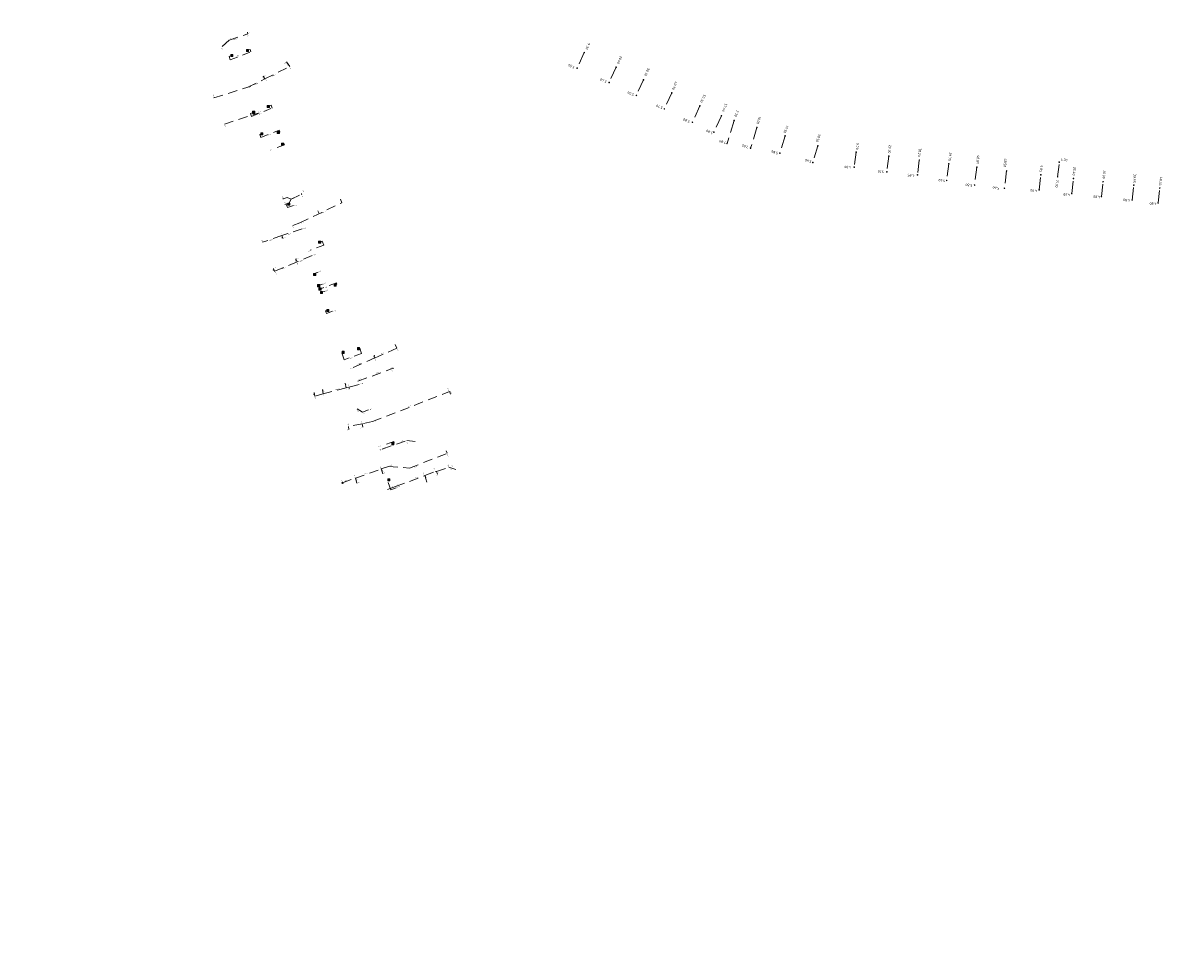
# Model space of a CAD drawing. Header units: inches. Extents: x 0 to 191500, y 0 to 342750.
# Tile 340 of 547: x 185631 to 186002, y 334919 to 335218. Entities that reach past the tile are written whole.
import ezdxf

# ---------------------------------------------------------------- set-up
doc = ezdxf.new("R2010")
doc.units = ezdxf.units.IN
doc.header["$MEASUREMENT"] = 0
for name, pattern in [('RI-GWA_HUISAANSLUITING', [23, 4, -1.8, 2.6, -1.8, 4.6, -1.8, 4.6, -1.8]), ('RI-HWA_HUISAANSLUITING', [4.8, 3, -1.8]), ('RI-HWA_KOLKAANSLUITING', [4.3, 2.5, -1.8])]:
    doc.linetypes.add(name, pattern=pattern)
doc.layers.get('0').update_dxf_attribs({"lineweight": 20})
for name, color, linetype, lineweight in [('ECW', 150, 'Continuous', 20), ('N-WE-RI-GWA-MAATVOERING-T25', 30, 'RI-GWA_HUISAANSLUITING', 20), ('N-WE-RI-GWA_HUISAANSLUITING', 30, 'RI-GWA_HUISAANSLUITING', 20), ('N-WE-RI-GWA_RIOOLPUT_ONTSTOPPINGSPUT-G', 30, 'Continuous', 20), ('N-WE-RI-HWA-MAATVOERING-T25', 151, 'Continuous', 20), ('N-WE-RI-HWA_HUISAANSLUITING', 150, 'RI-HWA_HUISAANSLUITING', 20), ('N-WE-RI-HWA_KOLK-S', 150, 'Continuous', 20), ('N-WE-RI-HWA_KOLKAANSLUITING', 150, 'RI-HWA_KOLKAANSLUITING', 20), ('N-WE-RI-INLAAT', 7, 'Continuous', 20), ('Tekst algemeen', 7, 'Continuous', 20)]:
    doc.layers.add(name, color=color, linetype=linetype, lineweight=lineweight)
doc.styles.add('ISO', font='isocpeur.ttf', dxfattribs={"height": 2.5})
picture_1 = doc.add_image_def('image1.ecw', size_in_pixel=(220000, 285000))

# ---------------------------------------------------------------- blocks, each defined once
blk = doc.blocks.new('A$C2C270354')
h = blk.add_hatch(color=256)
h.dxf.hatch_style = 1
edge = h.paths.add_edge_path()
edge.add_arc((0, 0), 0.1, 0, 360)
blk.add_circle((0, 0), 0.1)

msp = doc.modelspace()

# ---------------------------------------------------------------- linework, layer by layer
msp.add_circle((185734.15577, 335070.26978), 0.11822)
at = {"layer": 'N-WE-RI-GWA_HUISAANSLUITING'}
for p, q in [((185812.01922, 335208.72956), (185809.72058, 335203.73294)), ((185822.28501, 335204.00688), (185820.02816, 335199.10111)), ((185831.09723, 335199.95291), (185828.79859, 335194.95629)), ((185840.182, 335195.77355), (185837.79977, 335190.59524)), ((185849.26677, 335191.5942), (185846.84274, 335186.32503)), ((185856.17119, 335188.41788), (185853.74716, 335183.14872)), ((185860.23344, 335186.89608), (185857.97555, 335179.43003)), ((185867.60378, 335184.66714), (185865.57746, 335177.96683)), ((185876.69704, 335181.91713), (185875.01809, 335176.36546)), ((185887.22609, 335178.73292), (185885.60503, 335173.37268)), ((185899.53643, 335176.71224), (185898.926, 335171.85041)), ((185910.05386, 335175.39171), (185909.41851, 335170.33144)), ((185919.87674, 335174.15839), (185919.27253, 335169.34617)), ((185929.35234, 335172.96867), (185928.67962, 335167.61074)), ((185964.40134, 335168.78375), (185964.92157, 335173.45487)), ((185938.38145, 335171.83501), (185937.6589, 335166.0802)), ((185947.95627, 335170.63284), (185947.25864, 335165.07646)), ((185958.44246, 335164.5171), (185958.98483, 335169.38699)), ((185968.92763, 335163.34935), (185969.47, 335168.21924)), ((185978.47971, 335162.38614), (185979.01101, 335167.15665)), ((185988.36857, 335161.28481), (185988.89987, 335166.05531)), ((185996.71696, 335160.35503), (185997.24826, 335165.12554))]:
    msp.add_line(p, q, dxfattribs=at)
at = {"layer": 'N-WE-RI-GWA_RIOOLPUT_ONTSTOPPINGSPUT-G'}
for p, q in [((185809.8107, 335203.77626), (185809.63045, 335203.68961)), ((185809.67725, 335203.82306), (185809.76391, 335203.64281)), ((185820.11828, 335199.14444), (185819.93803, 335199.05778)), ((185819.98483, 335199.19124), (185820.07148, 335199.01098)), ((185828.88871, 335194.99961), (185828.70846, 335194.91296)), ((185828.75526, 335195.04641), (185828.84191, 335194.86616)), ((185837.88989, 335190.63856), (185837.70964, 335190.55191)), ((185837.75644, 335190.68536), (185837.84309, 335190.50511)), ((185846.93286, 335186.36836), (185846.75261, 335186.2817)), ((185846.79941, 335186.41516), (185846.88607, 335186.2349)), ((185853.83729, 335183.19205), (185853.65703, 335183.10539)), ((185853.70383, 335183.23885), (185853.79049, 335183.05859)), ((185858.06567, 335179.47336), (185857.88542, 335179.38671)), ((185857.93222, 335179.52016), (185858.01888, 335179.33991)), ((185865.66759, 335178.01016), (185865.48733, 335177.92351)), ((185865.53413, 335178.05696), (185865.62079, 335177.87671)), ((185875.10822, 335176.40878), (185874.92797, 335176.32213)), ((185874.97477, 335176.45558), (185875.06142, 335176.27533)), ((185885.69516, 335173.41601), (185885.51491, 335173.32935)), ((185885.56171, 335173.46281), (185885.64836, 335173.28256)), ((185965.0117, 335173.4982), (185964.83144, 335173.41154)), ((185964.87824, 335173.545), (185964.9649, 335173.36474)), ((185899.01613, 335171.89374), (185898.83588, 335171.80708)), ((185898.88268, 335171.94054), (185898.96933, 335171.76028)), ((185909.50864, 335170.37477), (185909.32839, 335170.28811)), ((185909.37518, 335170.42157), (185909.46184, 335170.24132)), ((185919.36266, 335169.3895), (185919.18241, 335169.30285)), ((185919.22921, 335169.4363), (185919.31586, 335169.25605)), ((185928.76975, 335167.65407), (185928.58949, 335167.56741)), ((185928.63629, 335167.70087), (185928.72295, 335167.52061)), ((185937.74902, 335166.12352), (185937.56877, 335166.03687)), ((185937.61557, 335166.17032), (185937.70223, 335165.99007)), ((185947.34876, 335165.11979), (185947.16851, 335165.03313)), ((185947.21531, 335165.16659), (185947.30197, 335164.98634)), ((185958.53259, 335164.56043), (185958.35234, 335164.47378)), ((185958.39913, 335164.60723), (185958.48579, 335164.42698)), ((185969.01776, 335163.39268), (185968.83751, 335163.30603)), ((185968.88431, 335163.43948), (185968.97096, 335163.25923)), ((185978.56984, 335162.42947), (185978.38959, 335162.34281)), ((185978.43639, 335162.47627), (185978.52304, 335162.29602)), ((185988.4587, 335161.32813), (185988.27845, 335161.24148)), ((185988.32525, 335161.37493), (185988.4119, 335161.19468)), ((185996.80708, 335160.39836), (185996.62683, 335160.31171)), ((185996.67363, 335160.44516), (185996.76029, 335160.26491))]:
    msp.add_line(p, q, dxfattribs=at)
for centre in [(185809.72058, 335203.73294), (185820.02816, 335199.10111), (185828.79859, 335194.95629), (185837.79977, 335190.59524), (185846.84274, 335186.32503), (185853.74716, 335183.14872), (185857.97555, 335179.43003), (185865.57746, 335177.96683), (185875.01809, 335176.36546), (185885.60503, 335173.37268), (185964.92157, 335173.45487), (185898.926, 335171.85041), (185909.41851, 335170.33144), (185919.27253, 335169.34617), (185928.67962, 335167.61074), (185937.6589, 335166.0802), (185947.25864, 335165.07646), (185958.44246, 335164.5171), (185968.92763, 335163.34935), (185978.47971, 335162.38614), (185988.36857, 335161.28481), (185996.71696, 335160.35503)]:
    msp.add_circle(centre, 0.1, dxfattribs=at)
at = {"layer": 'N-WE-RI-HWA_HUISAANSLUITING'}
for p, q in [((185697.67893, 335212.73282), (185703.69036, 335214.77858)), ((185703.69036, 335214.77858), (185703.58362, 335215.26705)), ((185697.67893, 335212.73282), (185695.12154, 335210.34331)), ((185717.21837, 335204.23951), (185716.19834, 335205.72259)), ((185709.23884, 335200.2978), (185717.21837, 335204.23951)), ((185703.72489, 335197.57403), (185709.23884, 335200.2978)), ((185709.23884, 335200.2978), (185708.71601, 335201.15024)), ((185692.83829, 335194.19142), (185703.72489, 335197.57403)), ((185696.19573, 335185.75094), (185707.04795, 335189.24227)), ((185715.06477, 335161.62239), (185715.0277, 335161.72145)), ((185716.37112, 335162.126), (185715.06477, 335161.62239)), ((185715.10185, 335161.52332), (185715.06477, 335161.62239)), ((185717.63545, 335161.59815), (185716.37112, 335162.126)), ((185717.63545, 335161.59815), (185717.02599, 335160.37108)), ((185717.63545, 335161.59815), (185721.93785, 335163.61106)), ((185721.03208, 335163.18729), (185720.96037, 335163.34436)), ((185721.1038, 335163.03022), (185721.03208, 335163.18729)), ((185734.02805, 335160.40869), (185733.51585, 335161.60353)), ((185717.02599, 335160.37108), (185715.66212, 335159.84528)), ((185720.48828, 335153.9531), (185734.02805, 335160.40869)), ((185726.70171, 335156.91558), (185726.24927, 335157.80738)), ((185718.23974, 335153.11403), (185720.48828, 335153.9531)), ((185714.71823, 335149.82969), (185708.47495, 335147.68926)), ((185721.198, 335152.0512), (185714.71823, 335149.82969)), ((185714.71823, 335149.82969), (185715.04456, 335148.88444)), ((185724.40466, 335143.39502), (185719.6111, 335141.37963)), ((185712.32858, 335138.31779), (185711.98347, 335139.25635)), ((185719.6111, 335141.37963), (185712.32858, 335138.31779)), ((185719.56904, 335141.36195), (185719.22393, 335142.30051)), ((185744.55562, 335110.42307), (185751.69571, 335113.563)), ((185751.69571, 335113.563), (185751.17166, 335114.72687)), ((185737.59862, 335107.36365), (185744.64716, 335110.46333)), ((185744.42613, 335110.99196), (185744.47835, 335111.36535)), ((185744.64716, 335110.46333), (185744.42613, 335110.99196)), ((185739.19619, 335102.97541), (185750.00235, 335106.90949)), ((185750.00235, 335106.90949), (185750.75408, 335107.18316)), ((185735.42273, 335100.82178), (185735.10445, 335102.28763)), ((185739.57934, 335101.92299), (185736.38939, 335101.07788)), ((185725.32122, 335098.1456), (185725.04745, 335099.31396)), ((185728.02785, 335098.86267), (185725.32122, 335098.1456)), ((185728.02785, 335098.86267), (185727.71999, 335100.33073)), ((185735.42273, 335100.82178), (185728.02785, 335098.86267)), ((185736.38939, 335101.07788), (185735.42273, 335100.82178)), ((185736.38939, 335101.07788), (185736.50859, 335100.5923)), ((185743.89463, 335089.93296), (185768.65494, 335099.63977)), ((185768.65494, 335099.63977), (185768.99239, 335098.80543)), ((185740.69772, 335093.00465), (185738.98269, 335094.03356)), ((185740.69772, 335093.00465), (185742.57705, 335093.68883)), ((185740.55674, 335089.28608), (185736.13894, 335088.42991)), ((185736.13894, 335088.42991), (185736.2818, 335087.44017)), ((185743.89463, 335089.93296), (185740.55674, 335089.28608)), ((185740.55674, 335089.28608), (185740.76702, 335088.20636)), ((185747.01598, 335081.12961), (185754.93601, 335083.89116)), ((185754.93601, 335083.89116), (185757.648, 335083.535)), ((185747.01861, 335081.12218), (185747.96112, 335081.45636)), ((185755.81707, 335074.98351), (185767.87452, 335079.75904)), ((185767.87452, 335079.75904), (185767.56171, 335080.5096)), ((185738.34993, 335071.75688), (185746.64402, 335074.69765)), ((185746.64402, 335074.69765), (185749.00029, 335075.5331)), ((185746.64402, 335074.69765), (185747.16404, 335073.13174)), ((185749.00029, 335075.5331), (185755.81707, 335074.98351)), ((185751.30947, 335069.02036), (185760.65773, 335072.57142)), ((185760.65773, 335072.57142), (185764.16332, 335073.90307)), ((185760.65773, 335072.57142), (185761.36858, 335070.48943)), ((185764.16332, 335073.90307), (185764.49829, 335073.84274)), ((185764.49829, 335073.84274), (185768.44265, 335075.28565)), ((185764.49829, 335073.84274), (185764.80002, 335073.05746)), ((185768.44265, 335075.28565), (185770.73228, 335074.56619)), ((185734.15577, 335070.26978), (185738.34993, 335071.75688)), ((185738.34993, 335071.75688), (185738.85637, 335070.18652)), ((185748.67837, 335068.08747), (185751.30947, 335069.02036))]:
    msp.add_line(p, q, dxfattribs=at)
at = {"layer": 'N-WE-RI-HWA_KOLK-S'}
for p, q in [((185703.30683, 335209.7837), (185703.30533, 335209.08724)), ((185703.30533, 335209.08724), (185704.00328, 335209.7822)), ((185703.30533, 335209.08724), (185704.00178, 335209.08575)), ((185703.30683, 335209.7837), (185704.00178, 335209.08575)), ((185704.00328, 335209.7822), (185703.30683, 335209.7837)), ((185704.00178, 335209.08575), (185704.00328, 335209.7822)), ((185698.21718, 335208.15867), (185698.21568, 335207.46222)), ((185698.21568, 335207.46222), (185698.91363, 335208.15718)), ((185698.21568, 335207.46222), (185698.91213, 335207.46072)), ((185698.21718, 335208.15867), (185698.91213, 335207.46072)), ((185698.91363, 335208.15718), (185698.21718, 335208.15867)), ((185698.91213, 335207.46072), (185698.91363, 335208.15718)), ((185709.9862, 335191.75479), (185709.9847, 335191.05834)), ((185709.9847, 335191.05834), (185710.68265, 335191.7533)), ((185709.9847, 335191.05834), (185710.68116, 335191.05684)), ((185709.9862, 335191.75479), (185710.68116, 335191.05684)), ((185710.68265, 335191.7533), (185709.9862, 335191.75479)), ((185710.68116, 335191.05684), (185710.68265, 335191.7533)), ((185705.25557, 335189.83398), (185705.25407, 335189.13753)), ((185705.25407, 335189.13753), (185705.95202, 335189.83248)), ((185705.25407, 335189.13753), (185705.95053, 335189.13603)), ((185705.25557, 335189.83398), (185705.95053, 335189.13603)), ((185705.95202, 335189.83248), (185705.25557, 335189.83398)), ((185705.95053, 335189.13603), (185705.95202, 335189.83248)), ((185713.21762, 335183.36361), (185713.21613, 335182.66715)), ((185713.21613, 335182.66715), (185713.91408, 335183.36211)), ((185713.21762, 335183.36361), (185713.91258, 335182.66566)), ((185713.91408, 335183.36211), (185713.21762, 335183.36361)), ((185713.91258, 335182.66566), (185713.91408, 335183.36211)), ((185707.90892, 335182.92514), (185707.90742, 335182.22869)), ((185707.90742, 335182.22869), (185708.60537, 335182.92365)), ((185707.90742, 335182.22869), (185708.60387, 335182.22719)), ((185707.90892, 335182.92514), (185708.60387, 335182.22719)), ((185708.60537, 335182.92365), (185707.90892, 335182.92514)), ((185708.60387, 335182.22719), (185708.60537, 335182.92365)), ((185713.21613, 335182.66715), (185713.91258, 335182.66566)), ((185714.61629, 335179.58567), (185714.6148, 335178.88922)), ((185714.6148, 335178.88922), (185715.31275, 335179.58417)), ((185714.61629, 335179.58567), (185715.31125, 335178.88772)), ((185715.31275, 335179.58417), (185714.61629, 335179.58567)), ((185715.31125, 335178.88772), (185715.31275, 335179.58417)), ((185714.6148, 335178.88922), (185715.31125, 335178.88772)), ((185716.58011, 335160.31282), (185716.57861, 335159.61636)), ((185716.57861, 335159.61636), (185717.27656, 335160.31132)), ((185716.57861, 335159.61636), (185717.27507, 335159.61487)), ((185716.58011, 335160.31282), (185717.27507, 335159.61487)), ((185717.27656, 335160.31132), (185716.58011, 335160.31282)), ((185717.27507, 335159.61487), (185717.27656, 335160.31132)), ((185726.49367, 335148.0506), (185726.49217, 335147.35414)), ((185726.49217, 335147.35414), (185727.19012, 335148.0491)), ((185726.49217, 335147.35414), (185727.18863, 335147.35265)), ((185726.49367, 335148.0506), (185727.18863, 335147.35265)), ((185727.19012, 335148.0491), (185726.49367, 335148.0506)), ((185727.18863, 335147.35265), (185727.19012, 335148.0491)), ((185724.92685, 335137.62931), (185724.92535, 335136.93286)), ((185724.92535, 335136.93286), (185725.6233, 335137.62781)), ((185724.92535, 335136.93286), (185725.6218, 335136.93136)), ((185724.92685, 335137.62931), (185725.6218, 335136.93136)), ((185725.6233, 335137.62781), (185724.92685, 335137.62931)), ((185725.6218, 335136.93136), (185725.6233, 335137.62781)), ((185726.20919, 335134.08293), (185726.2077, 335133.38648)), ((185726.2077, 335133.38648), (185726.90565, 335134.08143)), ((185726.2077, 335133.38648), (185726.90415, 335133.38498)), ((185726.20919, 335134.08293), (185726.90415, 335133.38498)), ((185726.90565, 335134.08143), (185726.20919, 335134.08293)), ((185726.63201, 335132.96338), (185726.63051, 335132.26692)), ((185726.63051, 335132.26692), (185727.32846, 335132.96188)), ((185726.63051, 335132.26692), (185727.32696, 335132.26543)), ((185726.63201, 335132.96338), (185727.32696, 335132.26543)), ((185727.32846, 335132.96188), (185726.63201, 335132.96338)), ((185726.90415, 335133.38498), (185726.90565, 335134.08143)), ((185727.07768, 335131.86667), (185727.07618, 335131.17022)), ((185727.07618, 335131.17022), (185727.77413, 335131.86518)), ((185727.07768, 335131.86667), (185727.77263, 335131.16872)), ((185727.77413, 335131.86518), (185727.07768, 335131.86667)), ((185727.32696, 335132.26543), (185727.32846, 335132.96188)), ((185727.77263, 335131.16872), (185727.77413, 335131.86518)), ((185731.50009, 335134.27714), (185731.49859, 335133.58068)), ((185731.49859, 335133.58068), (185732.19654, 335134.27564)), ((185731.49859, 335133.58068), (185732.19504, 335133.57919)), ((185731.50009, 335134.27714), (185732.19504, 335133.57919)), ((185732.19654, 335134.27564), (185731.50009, 335134.27714)), ((185732.19504, 335133.57919), (185732.19654, 335134.27564)), ((185727.07618, 335131.17022), (185727.77263, 335131.16872)), ((185729.1337, 335126.06915), (185729.1322, 335125.3727)), ((185729.1322, 335125.3727), (185729.83015, 335126.06765)), ((185729.1322, 335125.3727), (185729.82866, 335125.3712)), ((185729.1337, 335126.06915), (185729.82866, 335125.3712)), ((185729.83015, 335126.06765), (185729.1337, 335126.06915)), ((185729.82866, 335125.3712), (185729.83015, 335126.06765)), ((185738.9998, 335113.78378), (185738.9983, 335113.08733)), ((185738.9983, 335113.08733), (185739.69625, 335113.78228)), ((185738.9983, 335113.08733), (185739.69476, 335113.08583)), ((185738.9998, 335113.78378), (185739.69476, 335113.08583)), ((185739.69625, 335113.78228), (185738.9998, 335113.78378)), ((185739.69476, 335113.08583), (185739.69625, 335113.78228)), ((185734.07183, 335112.60696), (185734.07033, 335111.91051)), ((185734.07033, 335111.91051), (185734.76828, 335112.60546)), ((185734.07033, 335111.91051), (185734.76678, 335111.90901)), ((185734.07183, 335112.60696), (185734.76678, 335111.90901)), ((185734.76828, 335112.60546), (185734.07183, 335112.60696)), ((185734.76678, 335111.90901), (185734.76828, 335112.60546)), ((185750.04778, 335083.19424), (185750.04628, 335082.49778)), ((185750.04628, 335082.49778), (185750.74423, 335083.19274)), ((185750.04778, 335083.19424), (185750.74273, 335082.49629)), ((185750.74423, 335083.19274), (185750.04778, 335083.19424)), ((185750.74273, 335082.49629), (185750.74423, 335083.19274)), ((185750.04628, 335082.49778), (185750.74273, 335082.49629)), ((185748.74918, 335071.57302), (185748.74768, 335070.87657)), ((185748.74768, 335070.87657), (185749.44563, 335071.57152)), ((185748.74768, 335070.87657), (185749.44414, 335070.87507)), ((185748.74918, 335071.57302), (185749.44414, 335070.87507)), ((185749.44563, 335071.57152), (185748.74918, 335071.57302)), ((185749.44414, 335070.87507), (185749.44563, 335071.57152))]:
    msp.add_line(p, q, dxfattribs=at)
at = {"layer": 'N-WE-RI-HWA_KOLKAANSLUITING'}
for p, q in [((185704.44527, 335209.72417), (185703.76873, 335209.47653)), ((185704.70766, 335209.01195), (185704.44527, 335209.72417)), ((185697.67911, 335207.46374), (185698.43178, 335207.75404)), ((185698.04887, 335206.35615), (185697.67911, 335207.46374)), ((185698.04887, 335206.35615), (185704.70766, 335209.01195)), ((185704.87675, 335188.19329), (185711.5344, 335190.84864)), ((185710.449, 335191.457), (185711.22472, 335191.76763)), ((185711.5344, 335190.84864), (185711.22472, 335191.76763)), ((185704.56707, 335189.11228), (185705.491, 335189.451)), ((185704.87675, 335188.19329), (185704.56707, 335189.11228)), ((185707.96647, 335181.45873), (185713.82523, 335183.79545)), ((185713.663, 335183.027), (185714.06922, 335183.1837)), ((185714.06922, 335183.1837), (185713.82523, 335183.79545)), ((185708.137, 335182.556), (185707.61314, 335182.34463)), ((185707.61314, 335182.34463), (185707.96647, 335181.45873)), ((185715.37122, 335179.47078), (185715.06168, 335179.37941)), ((185715.52186, 335179.07153), (185715.37122, 335179.47078)), ((185715.52186, 335179.07153), (185711.71072, 335177.55149)), ((185716.21503, 335159.69036), (185716.83305, 335159.91577)), ((185716.48808, 335158.84317), (185716.21503, 335159.69036)), ((185716.48808, 335158.84317), (185718.3976, 335159.55572)), ((185728.18405, 335146.74254), (185723.79075, 335145.10313)), ((185727.68851, 335148.0291), (185726.93103, 335147.75204)), ((185728.18405, 335146.74254), (185727.68851, 335148.0291)), ((185724.82569, 335137.49837), (185726.36382, 335138.0636)), ((185724.82569, 335137.49837), (185724.91506, 335137.14042)), ((185724.91506, 335137.14042), (185725.17499, 335137.23518)), ((185727.778, 335134.21521), (185726.45334, 335133.72843)), ((185728.19191, 335133.08885), (185726.86433, 335132.601)), ((185728.60582, 335131.9625), (185727.27532, 335131.47357)), ((185732.25546, 335134.5821), (185728.19191, 335133.08885)), ((185731.965, 335133.989), (185732.39197, 335134.14484)), ((185732.39197, 335134.14484), (185732.25546, 335134.5821)), ((185728.78323, 335125.57812), (185729.34967, 335125.78437)), ((185729.04382, 335124.7663), (185728.78323, 335125.57812)), ((185729.04382, 335124.7663), (185730.98416, 335125.49036)), ((185739.78223, 335113.60406), (185739.45504, 335113.48432)), ((185740.36217, 335111.91356), (185739.78223, 335113.60406)), ((185733.9428, 335112.11553), (185734.28174, 335112.23894)), ((185734.69444, 335109.85018), (185733.9428, 335112.11553)), ((185740.36217, 335111.91356), (185734.69444, 335109.85018)), ((185750.68801, 335083.50195), (185746.67885, 335082.08045)), ((185750.68801, 335083.50195), (185750.86385, 335083.0032)), ((185750.86385, 335083.0032), (185750.516, 335082.889)), ((185748.65839, 335071.0839), (185748.992, 335071.201)), ((185749.71321, 335068.01937), (185748.65839, 335071.0839)), ((185751.44648, 335068.63393), (185749.71321, 335068.01937))]:
    msp.add_line(p, q, dxfattribs=at)

# ---------------------------------------------------------------- block references
at = {"layer": 'N-WE-RI-INLAAT', "rotation": 0.06357443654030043}
for p in [(185812.01922, 335208.72956), (185822.28501, 335204.00688), (185831.09723, 335199.95291), (185840.182, 335195.77355), (185849.26677, 335191.5942), (185856.17119, 335188.41788), (185860.23344, 335186.89608), (185867.60378, 335184.66714), (185876.69704, 335181.91713), (185887.22609, 335178.73292), (185899.53643, 335176.71224), (185910.05386, 335175.39171), (185919.87674, 335174.15839), (185929.35234, 335172.96867), (185938.38145, 335171.83501), (185947.95627, 335170.63284), (185958.98483, 335169.38699), (185964.40134, 335168.78375), (185969.47, 335168.21924), (185979.01101, 335167.15665), (185988.89987, 335166.05531), (185997.24826, 335165.12554)]:
    msp.add_blockref('A$C2C270354', p, dxfattribs=at)

# ---------------------------------------------------------------- texts
at = {"layer": 'N-WE-RI-GWA-MAATVOERING-T25', "style": 'ISO'}
for s, rotation, p in [('9.30', 246.5029546, (185813.27116, 335211.90372)), ('20.60', 246.5029546, (185823.58678, 335207.74312)), ('5.50', 157.3738136, (185808.99558, 335204.31755)), ('30.30', 246.5029546, (185832.36497, 335203.8797)), ('5.40', 157.3738136, (185819.36078, 335199.71117)), ('40.30', 246.5029546, (185841.29195, 335199.52098)), ('5.50', 157.3738136, (185828.08938, 335195.4515)), ('50.30', 246.5029546, (185850.4173, 335195.36038)), ('5.70', 157.3738136, (185837.36351, 335191.29091)), ('57.90', 246.5029546, (185857.36051, 335192.48758)), ('5.80', 157.3738136, (185846.0921, 335186.83312)), ('2.30', 250.0464617, (185861.05456, 335190.23667)), ('10.00', 250.0464617, (185868.23066, 335188.22776)), ('5.80', 157.3738136, (185853.48166, 335183.16783)), ('19.50', 250.0464617, (185877.03768, 335185.40442)), ('7.80', 162.0280047, (185857.72125, 335180.06105)), ('30.50', 250.0464617, (185887.47564, 335182.63538)), ('9.70', 263.3635218, (185899.65028, 335179.69448)), ('7.00', 162.0280047, (185864.95171, 335178.64938)), ('5.80', 162.0280047, (185874.46547, 335176.69476)), ('20.30', 263.3635218, (185910.09459, 335179.04161)), ('30.20', 263.3635218, (185919.74107, 335177.92252)), ('39.75', 263.3635218, (185929.53623, 335176.66987)), ('48.85', 263.3635218, (185938.4796, 335175.7868)), ('5.60', 162.0280047, (185885.28397, 335173.92572)), ('4.90', 173.4461109, (185897.95647, 335172.16807)), ('58.50', 263.3635218, (185947.26847, 335174.67808)), ('9.85', 263.3635218, (185958.81206, 335172.48017)), ('4.70', 353.393952, (185965.34798, 335173.94283)), ('5.10', 173.4461109, (185908.54536, 335170.72091)), ('4.85', 173.4461109, (185918.35402, 335169.4964)), ('20.40', 263.3635218, (185969.51031, 335171.97138)), ('30.00', 263.3635218, (185979.11691, 335170.91746)), ('39.95', 263.3635218, (185988.90545, 335169.71817)), ('48.35', 263.3635218, (185997.31122, 335168.80962)), ('5.40', 173.4461109, (185928.27414, 335167.8266)), ('5.80', 173.4461109, (185936.96819, 335166.37945)), ('5.60', 173.4461109, (185945.66223, 335165.48889)), ('4.90', 173.4461109, (185957.81159, 335164.59833)), ('15.30', 263.3635218, (185963.90647, 335167.93741)), ('4.90', 173.4461109, (185968.47346, 335163.29001)), ('4.80', 173.4461109, (185978.11644, 335162.59952)), ('4.80', 173.4461109, (185987.72304, 335161.50925)), ('4.80', 173.4461109, (185996.23797, 335160.38265))]:
    msp.add_text(s, height=0.8, rotation=rotation, dxfattribs=at).set_placement(p)
at = {"layer": 'N-WE-RI-HWA-MAATVOERING-T25', "char_height": 0.25, "width": 2.713, "attachment_point": 1, "style": 'ISO'}
for s, insert, rotation in [('{\\Fiso-3098.shx;9.99}', (185698.61972, 335213.16684), 202.40082), ('{\\Fiso-3098.shx;6.35}', (185703.79743, 335214.63938), 288.0866001), ('{\\Fiso-3098.shx;0.50}', (185703.67999, 335215.39059), 17.80992), ('{\\Fiso-3098.shx;3.50}', (185695.56139, 335209.58889), 125.08227), ('{\\Fiso-3098.shx;15.99}', (185700.89726, 335207.68959), 202.40082), ('{\\Fiso-3098.shx;1.80}', (185715.36287, 335205.32998), 25.66287), ('{\\Fiso-3098.shx;8.90}', (185717.27841, 335204.11975), 302.43654), ('{\\Fiso-3098.shx;26.31}', (185704.85732, 335197.72419), 202.40082), ('{\\Fiso-3098.shx;%%c75}', (185708.69754, 335201.04829), 302.43654), ('{\\Fiso-3098.shx;1.00}', (185708.80108, 335201.20735), 25.66287), ('{\\Fiso-3098.shx;6.15}', (185709.56991, 335200.24645), 302.43654), ('{\\Fiso-3098.shx;11.40}', (185692.80462, 335194.29004), 105.90399), ('{\\Fiso-3098.shx;35.28}', (185708.02302, 335189.75576), 202.40082), ('{\\Fiso-3098.shx;35.45}', (185708.31936, 335189.10319), 202.40082), ('{\\Fiso-3098.shx;11.40}', (185696.49031, 335184.55487), 105.90399), ('{\\Fiso-3098.shx;42.85}', (185711.14123, 335182.26043), 198.88866), ('{\\Fiso-3098.shx;1.17}', (185711.54231, 335177.35881), 198.88866), ('{\\Fiso-3098.shx;2.40}', (185714.98999, 335161.77048), 112.33485), ('{\\Fiso-3098.shx;18.21}', (185718.81477, 335161.6985), 198.88866), ('{\\Fiso-3098.shx;3.75}', (185721.05139, 335162.91644), 296.03088), ('{\\Fiso-3098.shx;1.00}', (185721.54156, 335164.52171), 296.03088), ('{\\Fiso-3098.shx;2.40}', (185715.69342, 335159.98645), 112.33485), ('{\\Fiso-3098.shx;20.39}', (185719.53957, 335159.65545), 198.88866), ('{\\Fiso-3098.shx;26.37}', (185721.65101, 335153.9954), 198.88866), ('{\\Fiso-3098.shx;6.85}', (185714.53752, 335150.03712), 112.33485), ('{\\Fiso-3098.shx;2.40}', (185718.36391, 335152.24104), 112.33485), ('{\\Fiso-3098.shx;28.40}', (185722.42173, 335152.23833), 198.88866), ('{\\Fiso-3098.shx;6.60}', (185708.29563, 335147.86941), 112.33485), ('{\\Fiso-3098.shx;1.00}', (185715.08924, 335149.18148), 17.99505), ('{\\Fiso-3098.shx;1.00}', (185719.27455, 335142.5235), 17.99505), ('{\\Fiso-3098.shx;2.58}', (185723.82325, 335144.76055), 198.88866), ('{\\Fiso-3098.shx;4.40}', (185725.60394, 335143.595), 198.88866), ('{\\Fiso-3098.shx;1.00}', (185712.11544, 335139.58449), 17.99505), ('{\\Fiso-3098.shx;6.85}', (185719.73381, 335140.32317), 112.33485), ('{\\Fiso-3098.shx;6.85}', (185712.74359, 335137.3325), 112.33485), ('{\\Fiso-3098.shx;10.08}', (185727.5434, 335138.36948), 198.88866), ('{\\Fiso-3098.shx;14.18}', (185728.77146, 335134.42509), 200.45331), ('{\\Fiso-3098.shx;15.38}', (185729.28077, 335133.12082), 200.4532695), ('{\\Fiso-3098.shx;16.58}', (185729.66121, 335132.18313), 200.45331), ('{\\Fiso-3098.shx;23.48}', (185732.16642, 335125.5928), 198.88866), ('{\\Fiso-3098.shx;7.80}', (185751.92656, 335113.42746), 289.86102), ('{\\Fiso-3098.shx;11.20}', (185737.5039, 335110.48558), 198.88866), ('{\\Fiso-3098.shx;7.70}', (185744.72671, 335110.38797), 289.861022), ('{\\Fiso-3098.shx;14.53}', (185737.49484, 335107.12475), 198.88866), ('{\\Fiso-3098.shx;11.5}', (185750.25035, 335106.58477), 289.86102), ('{\\Fiso-3098.shx;3.30}', (185736.25279, 335101.13647), 102.57543), ('{\\Fiso-3098.shx;19.20}', (185740.29419, 335103.51986), 198.88866), ('{\\Fiso-3098.shx;20.32}', (185740.91678, 335102.13692), 198.88866), ('{\\Fiso-3098.shx;7.65}', (185728.01708, 335097.92593), 102.57543), ('{\\Fiso-3098.shx;1.00}', (185735.43411, 335100.00427), 102.57543), ('{\\Fiso-3098.shx;27.10}', (185768.21614, 335100.75907), 289.86102), ('{\\Fiso-3098.shx;2.80}', (185725.37203, 335097.23376), 102.57543), ('{\\Fiso-3098.shx;2.00}', (185739.06825, 335093.09131), 110.22939), ('{\\Fiso-3098.shx;2.00}', (185741.13997, 335092.20491), 110.22939), ('{\\Fiso-3098.shx;1.59}', (185743.59262, 335093.8674), 198.88866), ('{\\Fiso-3098.shx;1.00}', (185735.39498, 335087.24892), 13.29741), ('{\\Fiso-3098.shx;4.50}', (185735.97986, 335088.56905), 101.01429), ('{\\Fiso-3098.shx;1.10}', (185739.73846, 335088.03293), 13.29741), ('{\\Fiso-3098.shx;3.40}', (185740.3193, 335089.36113), 101.01429), ('{\\Fiso-3098.shx;5.57}', (185744.8076, 335089.87418), 200.290917), ('{\\Fiso-3098.shx;2.40}', (185755.00355, 335082.73869), 108.88137), ('{\\Fiso-3098.shx;15.16}', (185745.66242, 335081.9061), 19.7203393), ('{\\Fiso-3098.shx;14.91}', (185746.95366, 335080.93552), 200.29095), ('{\\Fiso-3098.shx;20.84}', (185750.15024, 335075.85435), 198.88866), ('{\\Fiso-3098.shx;19.35}', (185768.10754, 335079.51431), 289.86102), ('{\\Fiso-3098.shx;4.20}', (185768.20946, 335076.25772), 289.86102), ('{\\Fiso-3098.shx;2.40}', (185769.487, 335076.05527), 289.86102), ('{\\Fiso-3098.shx;8.80}', (185738.11444, 335071.98651), 109.75464), ('{\\Fiso-3098.shx;2.50}', (185746.46851, 335074.75993), 109.75464), ('{\\Fiso-3098.shx;1.65}', (185747.32451, 335073.35097), 19.04706), ('{\\Fiso-3098.shx;10.00}', (185760.326, 335073.583), 289.86102), ('{\\Fiso-3098.shx;3.75}', (185763.81416, 335074.9089), 289.86102), ('{\\Fiso-3098.shx;1.00}', (185764.16421, 335072.74425), 19.04706), ('{\\Fiso-3098.shx;4.45}', (185733.96433, 335070.48548), 109.75464), ('{\\Fiso-3098.shx;1.65}', (185738.90868, 335070.3343), 19.04706), ('{\\Fiso-3098.shx;27.75}', (185752.41382, 335069.56117), 200.1660045), ('{\\Fiso-3098.shx;28.16}', (185752.61961, 335068.96558), 198.88866)]:
    msp.add_mtext(s, dxfattribs=dict(at, insert=insert, rotation=rotation))
at = {"layer": 'Tekst algemeen', "char_height": 0.25, "width": 2.713, "attachment_point": 1, "style": 'ISO'}
for s, insert, rotation in [('{\\Fiso-3098.shx;PP%%c125}', (185699.13566, 335213.04548), 17.8099401), ('{\\Fiso-3098.shx;PP%%c125}', (185711.41149, 335201.22978), 25.66287), ('{\\Fiso-3098.shx;%%c75}', (185716.35457, 335205.21845), 302.43654), ('{\\Fiso-3098.shx;PP%%c125}', (185705.62331, 335198.36282), 25.66287), ('{\\Fiso-3098.shx;PP%%c125}', (185727.48021, 335157.14437), 22.7024902), ('{\\Fiso-3098.shx;PP%%c125}', (185716.27904, 335150.23976), 17.4283991), ('{\\Fiso-3098.shx;PP%%c125}', (185710.53008, 335148.30184), 17.4283991), ('{\\Fiso-3098.shx;%%c75}', (185714.59276, 335149.63571), 288.1232573), ('{\\Fiso-3098.shx;%%c75}', (185711.91205, 335139.10072), 288.1232573), ('{\\Fiso-3098.shx;PP%%c125}', (185714.69758, 335139.23134), 22.7024902), ('{\\Fiso-3098.shx;%%c75}', (185719.10785, 335142.10988), 288.1232573), ('{\\Fiso-3098.shx;PP%%c125}', (185719.99774, 335141.44201), 22.7024902), ('{\\Fiso-3098.shx;%%c75}', (185744.19017, 335111.28439), 289.8609794), ('{\\Fiso-3098.shx;%%c125}', (185746.68446, 335111.92893), 23.6473154), ('{\\Fiso-3098.shx;PP%%c125}', (185739.07732, 335108.43806), 24.4278187), ('{\\Fiso-3098.shx;%%c125}', (185745.08413, 335105.60094), 19.30221), ('{\\Fiso-3098.shx;%%c100}', (185749.58005, 335107.12078), 19.30221), ('{\\Fiso-3098.shx;%%c75}', (185735.46588, 335102.13308), 288.1232573), ('{\\Fiso-3098.shx;%%c75}', (185724.88758, 335098.97625), 288.1232573), ('{\\Fiso-3098.shx;%%c75}', (185728.14208, 335100.32594), 288.1232573), ('{\\Fiso-3098.shx;PP%%c125}', (185731.87125, 335100.33828), 14.7557588), ('{\\Fiso-3098.shx;%%c75}', (185736.27727, 335100.98163), 279.280469), ('{\\Fiso-3098.shx;%%c100}', (185769.0962, 335099.81101), 288.1233), ('{\\Fiso-3098.shx;%%c125}', (185755.22191, 335094.86878), 19.30221), ('{\\Fiso-3098.shx;%%c125}', (185752.96232, 335083.69934), 19.30221), ('{\\Fiso-3098.shx;%%c125}', (185741.31084, 335073.27932), 19.0470361), ('{\\Fiso-3098.shx;%%c125}', (185747.14306, 335074.53468), 288.1233), ('{\\Fiso-3098.shx;%%c125}', (185757.18685, 335075.36496), 19.30221), ('{\\Fiso-3098.shx;%%c125}', (185757.63618, 335071.88672), 19.30221), ('{\\Fiso-3098.shx;%%c75}', (185761.12321, 335072.3411), 288.1232573), ('{\\Fiso-3098.shx;%%c75}', (185764.90859, 335073.79558), 288.1232573), ('{\\Fiso-3098.shx;%%c75}', (185769.1935, 335074.91064), 288.1232573), ('{\\Fiso-3098.shx;putje}', (185734.03154, 335069.98038), 19.04706), ('{\\Fiso-3098.shx;%%c125}', (185734.85443, 335070.94808), 19.0470361), ('{\\Fiso-3098.shx;%%c125}', (185738.78553, 335071.72448), 288.1233), ('{\\Fiso-3098.shx;%%c160}', (185750.07419, 335068.96446), 19.04706)]:
    msp.add_mtext(s, dxfattribs=dict(at, insert=insert, rotation=rotation))

# ---------------------------------------------------------------- pictures from other files: only their frames are drawn
at = {"layer": 'ECW'}
image = msp.add_image(picture_1, insert=(180500, 328500), size_in_units=(11000, 14250), dxfattribs=at)
image.dxf.flags = 7

doc.saveas('drawing.dxf')
